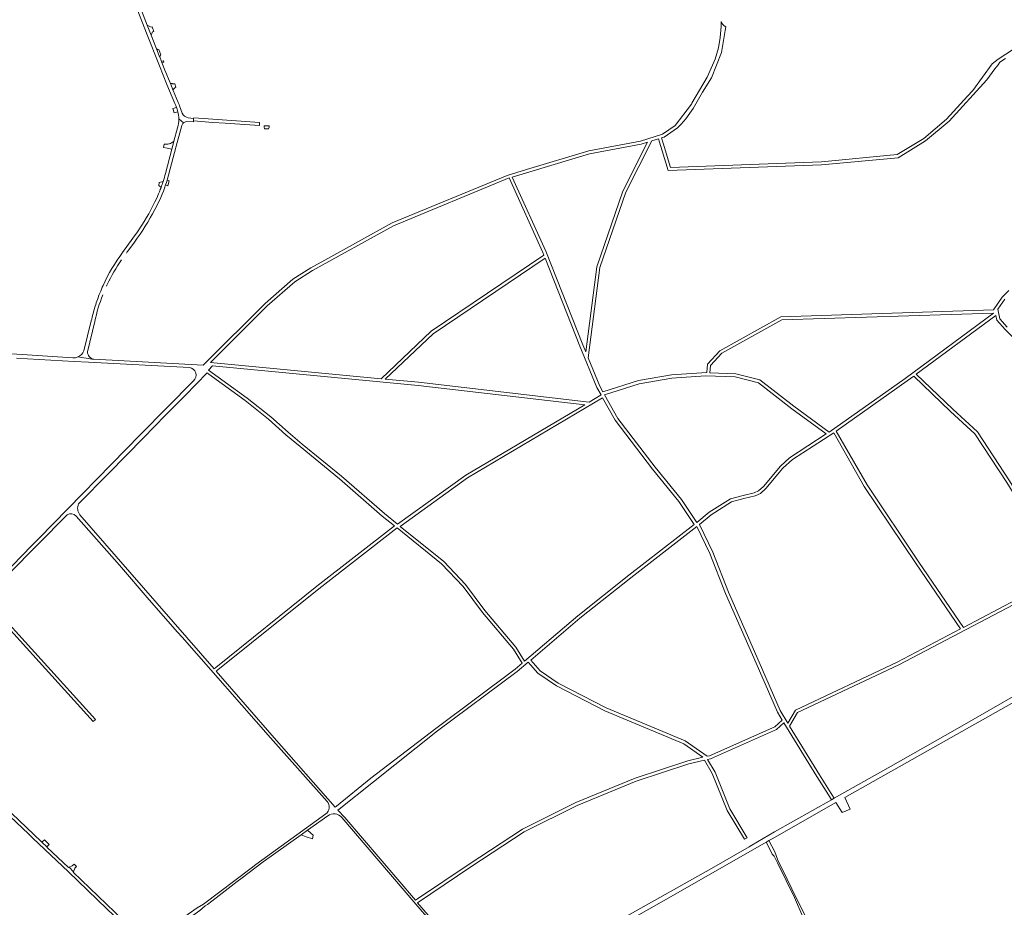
# Model space of a CAD drawing. Header units: metres. Extents: x 166325 to 190320, y 381923 to 404576.
# Tile 450 of 656: x 168408 to 169340, y 390339 to 391180. Entities that reach past the tile are written whole.
import ezdxf

# ---------------------------------------------------------------- set-up
doc = ezdxf.new("R2010")
doc.units = ezdxf.units.M
for name, color, linetype, lineweight in [('B-WE-VH-VERHARDING_ASFALT-GV', 8, 'Continuous', 18), ('B-WE-VH-VERHARDING_BETONSTRAATSTEEN-GV', 8, 'Continuous', 18), ('B-WE-VH-VERHARDING_FUNDERING_ZAND-GV', 8, 'Continuous', 18), ('B-WE-VH-VERHARDING_HALFVERHARDING-GV', 8, 'Continuous', 18), ('B-WE-VH-VERHARDING_STRAATBAKSTEEN-GV', 8, 'Continuous', 18)]:
    doc.layers.add(name, color=color, linetype=linetype, lineweight=lineweight)

msp = doc.modelspace()

# ---------------------------------------------------------------- linework, layer by layer
at = {"layer": 'B-WE-VH-VERHARDING_ASFALT-GV', "flags": 128}
for points in [[(168520.163, 391188.27), (168528.363, 391167.09), (168540.614, 391136.375), (168547.565, 391118.663), (168555.02, 391100.695), (168555.899, 391098.752), (168556.674, 391096.766), (168557.237, 391095.084), (168557.944, 391092.66)], [(168553.522, 391113.024), (168550.867, 391119.47), (168545.586, 391132.288), (168542.823, 391139.333), (168542.422, 391140.356), (168540.746, 391144.629), (168540.312, 391145.736), (168537.713, 391152.365), (168532.603, 391165.397), (168528.972, 391174.657), (168522.85, 391190.268)], [(168561.886, 391091.464), (168559.533, 391098.434), (168559.091, 391099.507), (168558.203, 391101.663), (168553.522, 391113.024)], [(168563.338, 391082.233), (168558.847, 391086.089), (168558.847, 391086.018), (168558.846, 391085.947)], [(168558.847, 391086.089), (168563.338, 391082.233)], [(168566.095, 391083.384), (168572.651, 391083.312), (168572.675, 391084.028), (168572.753, 391086.392), (168567.849, 391087.06)], [(168557.654, 391077.532), (168554.166, 391064.78), (168553.054, 391060.712), (168552.213, 391057.468), (168546.231, 391034.382)], [(168546.348, 391023.529), (168547.091, 391025.828), (168547.795, 391028.139), (168549.029, 391032.582), (168556.204, 391060.146), (168560.674, 391076.205), (168561.721, 391079.674)], [(168540.549, 391017.004), (168539.648, 391014.914)], [(168523.992, 390985.404), (168519.869, 390979.076), (168515.467, 390972.94), (168505.575, 390959.495)], [(168509.272, 390959.009), (168509.987, 390959.977), (168511.552, 390962.096), (168516.872, 390969.298)], [(168475.996, 390894.755), (168468.884, 390866.472)], [(168472.346, 390865.463), (168479.202, 390894.216)], [(168463.198, 390860.715), (168476.751, 390858.574), (168474.149, 390860.888)]]:
    msp.add_lwpolyline(points, dxfattribs=at)
at = {"layer": 'B-WE-VH-VERHARDING_ASFALT-GV'}
for points in [[(168557.944, 391092.66, -0.0713855), (168558.847, 391086.089)], [(168567.849, 391087.06, -0.2499186), (168561.886, 391091.464)], [(168558.846, 391085.947, -0.0634475), (168557.654, 391077.532)], [(168561.721, 391079.674, -0.1551636), (168563.338, 391082.233)], [(168563.338, 391082.233, -0.1534798), (168566.095, 391083.384)], [(168546.231, 391034.382, -0.0138), (168543.996, 391026.646)], [(168536.243, 391000.278, 0.0445014), (168546.348, 391023.529)], [(168542.118, 391021.132, -0.0075272), (168540.549, 391017.004)], [(168539.648, 391014.914, -0.0377638), (168523.992, 390985.404)], [(168516.872, 390969.298, 0.0379176), (168536.243, 391000.278)], [(168505.575, 390959.495, 0.0534489), (168487.233, 390928.329)], [(168491.171, 390929.222, -0.0414726), (168504.568, 390952.544)], [(168487.233, 390928.329, 0.0115005), (168484.152, 390921.128)], [(168490.449, 390927.661, -0.0028431), (168491.171, 390929.222)], [(168479.202, 390894.216, -0.0382146), (168486.957, 390919.421)], [(168484.152, 390921.128, 0.0196395), (168479.675, 390908.55)], [(168479.675, 390908.55, 0.0209483), (168475.996, 390894.755)], [(168468.884, 390866.472, -0.1940931), (168463.198, 390860.715)], [(168474.149, 390860.888, -0.1380133), (168472.346, 390865.463)]]:
    msp.add_lwpolyline(points, format="xyb", dxfattribs=at)
at = {"layer": 'B-WE-VH-VERHARDING_BETONSTRAATSTEEN-GV', "flags": 128}
for points in [[(168541.93, 391146.81), (168540.086, 391151.796), (168539.4, 391151.416), (168537.713, 391152.365), (168540.312, 391145.736), (168540.746, 391144.629), (168541.373, 391146.443), (168541.627, 391146.61)], [(168554.969, 391115.297), (168555.892, 391116.056), (168555.183, 391119.208), (168552.872, 391119.348), (168552.435, 391119.375), (168550.867, 391119.47), (168553.522, 391113.024), (168553.568, 391113.848), (168554.036, 391114.53)], [(168557.237, 391095.084), (168556.674, 391096.766), (168553.167, 391095.728), (168554.414, 391091.838), (168557.944, 391092.66)], [(168639.814, 391078.559), (168639.861, 391076.751), (168643.792, 391076.717), (168644.253, 391078.302), (168644.316, 391078.815), (168644.396, 391079.473), (168639.703, 391079.569), (168639.761, 391079.037)], [(168553.054, 391060.712), (168554.166, 391064.78), (168553.45, 391064.191), (168552.685, 391063.665), (168551.878, 391063.208), (168551.034, 391062.822), (168550.161, 391062.509), (168549.263, 391062.274), (168548.349, 391062.116), (168547.425, 391062.038), (168546.497, 391062.039), (168545.573, 391062.12), (168545.009, 391062.21), (168544.323, 391058.781), (168547.823, 391058.358), (168552.213, 391057.468)], [(168683.967, 390409.598), (168680.769, 390412.538), (168674.568, 390408.106), (168679.425, 390406.333), (168685.392, 390404.155), (168686.053, 390407.679)], [(168435.589, 390399.64), (168432.623, 390402.466), (168431.595, 390403.446), (168429.122, 390401.062), (168433.836, 390396.576), (168436.236, 390399.023)], [(168460.307, 390376.372), (168462.055, 390377.949), (168459.901, 390380.381), (168457.972, 390378.7), (168455.112, 390377.423), (168459.044, 390372.903)]]:
    msp.add_lwpolyline(points, close=True, dxfattribs=at)
msp.add_lwpolyline([(168543.996, 391026.646), (168540.367, 391025.686), (168539.879, 391022.833), (168542.118, 391021.132)], dxfattribs=at)
at = {"layer": 'B-WE-VH-VERHARDING_BETONSTRAATSTEEN-GV'}
msp.add_lwpolyline([(168542.118, 391021.132, 0.0097716), (168543.996, 391026.646)], format="xyb", dxfattribs=at)
at = {"layer": 'B-WE-VH-VERHARDING_FUNDERING_ZAND-GV', "flags": 128}
for points in [[(169646.484, 390708.388), (169553.467, 390655.271), (169457.747, 390601.492), (169455.13, 390600.022), (169442.25, 390592.785), (169296.073, 390508.626), (169230.38, 390471.496), (169179.365, 390442.662), (169176.748, 390441.187), (169122.8, 390410.776), (169101.258, 390398.33), (169098.66, 390396.829), (169063.124, 390376.297), (168983.314, 390331.491)], [(168954.818, 390309.944), (169029.42, 390352.294), (169114.919, 390401.045), (169115.464, 390401.356), (169117.566, 390402.555), (169120.432, 390404.189), (169180.802, 390438.612), (169186.905, 390429.205), (169194.341, 390432.264), (169189.302, 390443.433), (169223.286, 390462.708), (169408.819, 390567.275)]]:
    msp.add_lwpolyline(points, dxfattribs=at)
msp.add_lwpolyline([(169114.919, 390401.045), (169119.156, 390392.593), (169120.623, 390389.668), (169122.44, 390387.802), (169125.746, 390381.454), (169133.858, 390364.904), (169141.616, 390348.67), (169149.495, 390330.493), (169150.375, 390328.666), (169156.759, 390315.417), (169168.919, 390290.296), (169172.033, 390291.917), (169165.077, 390304.954), (169158.475, 390317.723), (169150.943, 390333.453), (169143.664, 390347.877), (169134.679, 390366.149), (169126.066, 390384.1), (169123.202, 390391.981), (169117.566, 390402.555), (169115.464, 390401.356)], close=True, dxfattribs=at)
at = {"layer": 'B-WE-VH-VERHARDING_HALFVERHARDING-GV', "flags": 128}
for points in [[(169072.163, 391178.159), (169072.396, 391173.591), (169071.396, 391163.048), (169069.808, 391153.258), (169066.633, 391142.41), (169058.96, 391125.477), (169044.467, 391100.977), (169044.158, 391100.066), (169028.695, 391079.642), (169016.886, 391071.529), (168995.871, 391064.925), (168946.939, 391055.898), (168888.079, 391038.112), (168869.697, 391032.558), (168760.762, 390987.471), (168697.005, 390952.231), (168683.88, 390944.976), (168666.745, 390934.172), (168640.479, 390911.315), (168583.927, 390854.76), (168582.026, 390852.859), (168478.342, 390858.39), (168476.751, 390858.574), (168463.198, 390860.715)], [(169386.214, 391176.359), (169334.394, 391142.717), (169328.804, 391138.104), (169310.4, 391112.74), (169305.481, 391107.393), (169285.455, 391085.625), (169264.058, 391067.581), (169238.909, 391052.172), (169167.116, 391045.461), (169024.33, 391040.132), (169017.4, 391062.901), (169015.832, 391068.053), (169018.214, 391068.801), (169030.793, 391077.444), (169034.517, 391081.082), (169038.794, 391085.933), (169042.66, 391091.317), (169045.711, 391095.817), (169054.657, 391111.319), (169062.996, 391124.782), (169072.736, 391148.767), (169076.167, 391169.793), (169076.557, 391173.223)], [(169344.66, 390923.559), (169338.397, 390917.199), (169329.981, 390905.153), (169128.842, 390898.574), (169071.001, 390866.472), (169059.438, 390853.738), (169058.679, 390845.747), (169025.268, 390843.538), (168993.975, 390838.147), (168960.393, 390827.5), (168957.301, 390833.077), (168946.309, 390859.865), (168957.535, 390945.186), (168981.916, 391016.537), (169006.508, 391065.123), (169012.97, 391067.154), (169022.132, 391037.048), (169167.312, 391042.467), (169239.883, 391049.25), (169265.784, 391065.121), (169288.132, 391083.759), (169323.862, 391122.936), (169331.439, 391133.559), (169334.584, 391137.206), (169335.95, 391139.626), (169341.506, 391143.198)], [(168458.562, 390859.659), (168227.622, 390875.02), (168227.665, 390876.563), (168229.875, 390955.565), (168232.322, 390966.3), (168233.309, 390974.197), (168233.562, 390976.22), (168237.312, 390987.574)], [(169343.155, 390888.726), (169335.989, 390896.694), (169334.1, 390905.811), (169340.711, 390915.273)], [(168405.287, 390859.426), (168415.622, 390858.755), (168415.693, 390858.75), (168459.869, 390856.421), (168473.425, 390855.707), (168568.885, 390850.675)], [(168463.89, 390721.434), (168492.757, 390750.4), (168525.42, 390784.099), (168546.318, 390805.42), (168564.723, 390824.014), (168585.646, 390845.477)], [(168585.646, 390845.477), (168587.278, 390844.286), (168621.634, 390819.239), (168643.909, 390801.71), (168660.317, 390786.962), (168673.651, 390775.735), (168710.834, 390745.26), (168751.496, 390709.979), (168763.035, 390700.643), (168689.472, 390643.505), (168593.84, 390566.44), (168592.282, 390565.184), (168499.489, 390671.584), (168465.114, 390711.129)], [(168572.885, 390837.857), (168522.738, 390787.274), (168426.439, 390688.746), (168425.34, 390687.622), (168421.402, 390683.593), (168419.498, 390681.645), (168364.731, 390625.61), (168291.097, 390552.27)], [(168334.349, 390589.603), (168333.468, 390590.519), (168366.831, 390623.73), (168373.374, 390630.363), (168375.194, 390628.357), (168477.795, 390515.306), (168480.017, 390517.322), (168376.829, 390631.019), (168375.483, 390632.502), (168390.751, 390647.98), (168397.56, 390654.883), (168453.025, 390711.112)], [(168461.679, 390709.977), (168502.664, 390663.518), (168530.82, 390630.59), (168557.717, 390599.975), (168561.943, 390595.165), (168645.55, 390500), (168699.237, 390439.771)], [(168835.132, 390285.55), (168784.831, 390343.788), (168835.233, 390377.89), (168885.761, 390410.964), (168935.976, 390435.856), (168991.778, 390458.857), (169041.564, 390475.166), (169056.404, 390478.75), (169063.864, 390466.114), (169077.923, 390431.206), (169094.442, 390403.822), (169097.003, 390405.384), (169080.615, 390432.55), (169066.562, 390467.444), (169059.453, 390479.487), (169062.284, 390480.171), (169124.735, 390507.797), (169131.666, 390514.185), (169162.925, 390463.234), (169173.818, 390445.859), (169176.748, 390441.187), (169179.365, 390442.662), (169176.573, 390447.115), (169165.475, 390464.816), (169137.1, 390511.064), (169144.686, 390523.92), (169240.368, 390568.94), (169387.16, 390646.135)], [(168286.897, 390533.121), (168292.24, 390527.959), (168340.334, 390481.501), (168345.998, 390476.029), (168370.283, 390452.57), (168416.483, 390408.904), (168420.703, 390404.915), (168454.343, 390373.12), (168490.75, 390337.967), (168497.199, 390331.74), (168518.164, 390311.496)], [(168522.505, 390311.498), (168502.697, 390330.557), (168498.185, 390334.898), (168458.952, 390372.648), (168459.044, 390372.903), (168455.112, 390377.423), (168454.33, 390377.074), (168434.299, 390396.136), (168433.836, 390396.576), (168429.122, 390401.062), (168428.53, 390401.625), (168372.241, 390455.19), (168365.682, 390461.568), (168359.837, 390467.253), (168288.035, 390537.079)], [(168698.018, 390427.85), (168637.502, 390384.12), (168631.817, 390379.838), (168627.479, 390376.57), (168582.302, 390342.54), (168576.211, 390338.89), (168535.97, 390310.473)], [(168538.027, 390307.443), (168578.623, 390336.52), (168583.914, 390340.7), (168585.96, 390342.26), (168594.124, 390348.484), (168614.123, 390363.731), (168617.478, 390366.288), (168638.782, 390382.53), (168674.568, 390408.106), (168680.769, 390412.538), (168699.807, 390426.144)], [(168713.21, 390424.506), (168783.301, 390342.52), (168797.358, 390326.164)]]:
    msp.add_lwpolyline(points, dxfattribs=at)
at = {"layer": 'B-WE-VH-VERHARDING_HALFVERHARDING-GV'}
for points in [[(169076.557, 391173.223, -0.1577613), (169072.163, 391178.159)], [(168463.198, 390860.715, -0.160918), (168458.562, 390859.659)], [(168568.885, 390850.675, -0.6180338), (168572.885, 390837.857)], [(168465.114, 390711.129, -0.2607965), (168463.89, 390721.434)], [(168453.025, 390711.112, -0.3428602), (168461.679, 390709.977)], [(168699.237, 390439.771, -0.4483722), (168698.018, 390427.85)], [(168699.807, 390426.144, -0.3888685), (168713.21, 390424.506)]]:
    msp.add_lwpolyline(points, format="xyb", dxfattribs=at)
at = {"layer": 'B-WE-VH-VERHARDING_HALFVERHARDING-GV', "flags": 128}
for points in [[(168617.793, 391083.755), (168572.982, 391086.959), (168572.753, 391086.392), (168572.675, 391084.028), (168591.004, 391082.743), (168602.835, 391081.914), (168635.216, 391079.644), (168635.274, 391082.505)], [(169002.51, 391063.867), (168979.144, 391017.705), (168954.599, 390945.874), (168944.018, 390865.449), (168941.36, 390871.925), (168906.211, 390960.708), (168874.584, 391030.901), (168947.647, 391052.978), (168996.595, 391062.009)], [(168871.646, 391030.118), (168903.447, 390959.54), (168904.425, 390957.069), (168797.663, 390884.975), (168750.357, 390839.967), (168588.832, 390855.422), (168642.527, 390909.121), (168668.541, 390931.758), (168685.406, 390942.392), (168762.066, 390984.763)], [(168905.556, 390954.213), (168938.578, 390870.803), (168954.593, 390831.775), (168958.583, 390824.58), (168947.37, 390817.916), (168785.831, 390836.573), (168754.311, 390839.589), (168799.549, 390882.629)], [(169330.12, 390902.156), (169246.539, 390840.328), (169174.457, 390789.289), (169141.095, 390813.87), (169109.039, 390838.9), (169086.117, 390844.64), (169061.671, 390845.52), (169062.33, 390852.46), (169072.889, 390864.09), (169129.664, 390895.6)], [(169332.241, 390899.994), (169333.215, 390895.292), (169340.981, 390886.658), (169422.641, 390805.462), (169441.341, 390781.3), (169469.215, 390735.393), (169469.82, 390726.849), (169454.466, 390717.569), (169441.38, 390705.992), (169437.498, 390698.295), (169433.973, 390690.922), (169427.573, 390680.092), (169424.345, 390678.898), (169420.015, 390677.297), (169412.746, 390674.61), (169401.091, 390667.961), (169393.664, 390658.463), (169373.868, 390696.858), (169345.208, 390743.3), (169314.854, 390789.59), (169291.545, 390811.158), (169257.028, 390844.356)], [(168590.881, 390852.212), (168785.517, 390833.589), (168943.116, 390815.388), (168830.648, 390748.547), (168765.941, 390702.151), (168753.424, 390712.279), (168712.768, 390747.554), (168675.569, 390778.043), (168662.287, 390789.226), (168645.841, 390804.006), (168623.446, 390821.631), (168586.992, 390848.208)], [(169128.363, 390757.19), (169112.269, 390737.97), (169107.746, 390733.965), (169103.467, 390731.987), (169093.15, 390729.48), (169080.991, 390726.176), (169060.951, 390713.619), (169049.168, 390703.946), (169034.685, 390725.508), (169009.707, 390756.108), (168974.402, 390802.237), (168961.878, 390824.824), (168994.687, 390835.225), (169025.622, 390840.554), (169057.557, 390842.666), (169085.695, 390841.654), (169107.693, 390836.144), (169139.281, 390811.48), (169171.529, 390787.72), (169136.983, 390765.202)], [(169254.582, 390842.546), (169289.487, 390808.976), (169312.546, 390787.638), (169342.676, 390741.69), (169371.254, 390695.38), (169391.59, 390655.939), (169385.254, 390648.521), (169301.548, 390604.503), (169259.362, 390666.219), (169210.348, 390739.56), (169181.276, 390790.441), (169248.299, 390837.898)], [(168960.038, 390821.955), (168971.886, 390800.589), (169007.353, 390754.248), (169032.273, 390723.72), (169046.805, 390702.084), (168984.866, 390653.904), (168936.532, 390615.522), (168886.203, 390572.546), (168878.037, 390585.662), (168848.617, 390620.519), (168830.25, 390645.269), (168809.622, 390666.808), (168768.359, 390700.194), (168832.292, 390746.033)], [(169178.822, 390788.689), (169207.796, 390737.98), (169256.876, 390664.539), (169298.875, 390603.097), (169239.03, 390571.626), (169142.572, 390526.24), (169135.325, 390513.958), (169128.144, 390525.661), (169108.249, 390571.694), (169079.169, 390637.784), (169064.393, 390675.635), (169051.637, 390702.091), (169062.707, 390711.179), (169082.207, 390723.398), (169093.898, 390726.574), (169104.461, 390729.141), (169109.404, 390731.427), (169114.425, 390735.872), (169130.543, 390755.12), (169139.683, 390763.615)], [(169049.232, 390700.172), (169061.641, 390674.437), (169076.397, 390636.634), (169105.499, 390570.494), (169125.476, 390524.275), (169130.067, 390516.792), (169123.067, 390510.339), (169061.318, 390483.023), (169058.9, 390482.439), (169038.297, 390496.992), (168963.298, 390528.23), (168918.089, 390551.626), (168900.815, 390563.485), (168891.966, 390573.521), (168938.44, 390613.206), (168986.72, 390651.546)], [(168765.431, 390698.705), (168807.588, 390664.596), (168827.954, 390643.331), (168846.263, 390618.655), (168875.605, 390583.892), (168883.938, 390570.508), (168877.248, 390564.899), (168802.045, 390508.904), (168740.707, 390461.653), (168708.16, 390435.357), (168706.91, 390434.347), (168649.14, 390500), (168594.256, 390562.921), (168595.814, 390564.177), (168691.334, 390641.153)], [(168889.684, 390571.573), (168898.811, 390561.223), (168916.545, 390549.048), (168962.03, 390525.508), (169036.837, 390494.35), (169055.025, 390481.503), (169040.744, 390478.054), (168990.738, 390461.673), (168934.736, 390438.59), (168884.267, 390413.572), (168833.571, 390380.388), (168784.849, 390347.422), (168782.871, 390346.084), (168715.952, 390424.42), (168709.539, 390431.461), (168710.727, 390432.413), (168743.011, 390458.287), (168803.875, 390506.526), (168879.196, 390562.617)]]:
    msp.add_lwpolyline(points, close=True, dxfattribs=at)
at = {"layer": 'B-WE-VH-VERHARDING_STRAATBAKSTEEN-GV', "flags": 128}
for points in [[(168533.633, 391173.126), (168532.625, 391172.718), (168528.972, 391174.657), (168532.603, 391165.397), (168533.954, 391168.392), (168535.074, 391168.812)], [(168544.591, 391139.972), (168544.208, 391141.008), (168543.948, 391140.913), (168542.422, 391140.356), (168542.823, 391139.333), (168544.249, 391139.849)], [(168549.804, 391027.29), (168547.795, 391028.139), (168547.091, 391025.828), (168546.348, 391023.529), (168548.513, 391022.551)]]:
    msp.add_lwpolyline(points, close=True, dxfattribs=at)

doc.saveas('drawing.dxf')
